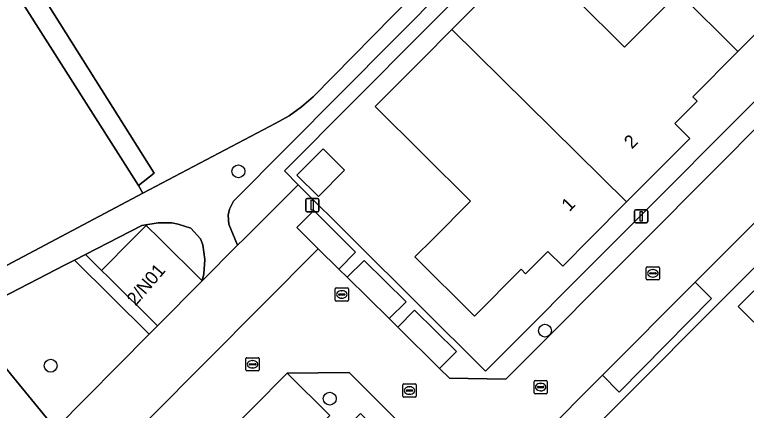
# Model space of a CAD drawing. Extents: x 157767 to 159172, y 387839 to 389425.
# Drawn here: x 158442.8 to 158498.2, y 388737 to 388767 of the extents above; entities that cross this region are included whole.
import ezdxf

# ---------------------------------------------------------------- set-up
doc = ezdxf.new("R2010")
doc.units = 0
for name, color, linetype in [('IMGEO_Boom', 7, 'Continuous'), ('IMGEO_Erf', 7, 'Continuous'), ('IMGEO_Groenvoorziening', 7, 'Continuous'), ('IMGEO_Kolk', 7, 'Continuous'), ('IMGEO_Lichtmast', 7, 'Continuous'), ('IMGEO_Loofbos', 7, 'Continuous'), ('IMGEO_Muur', 7, 'Continuous'), ('IMGEO_Pand', 7, 'Continuous'), ('IMGEO_Pand_nummerreeks', 7, 'Continuous'), ('IMGEO_Parkeervlak_open', 7, 'Continuous'), ('IMGEO_Rijbaan_lokaal_open', 7, 'Continuous'), ('IMGEO_Rioolput', 7, 'Continuous'), ('IMGEO_Voetpad_halfverhard', 7, 'Continuous'), ('IMGEO_Voetpad_open', 7, 'Continuous'), ('IMGEO_Waterloop', 7, 'Continuous')]:
    doc.layers.add(name, color=color, linetype=linetype)

msp = doc.modelspace()

# ---------------------------------------------------------------- linework, layer by layer
at = {"layer": 'IMGEO_Boom'}
for centre in [(158459.727, 388755.116), (158482.961, 388743.022), (158445.502, 388740.361), (158466.651, 388737.865)]:
    msp.add_circle(centre, 0.489, dxfattribs=at)
at = {"layer": 'IMGEO_Erf'}
for points in [[(158541.987, 388803.786), (158539.574, 388806.504), (158535.147, 388810.912), (158526.699, 388819.039), (158500, 388792.177), (158463.209, 388755.16), (158464.259, 388754.102), (158468.372, 388750), (158478.452, 388739.948), (158488.463, 388750), (158500, 388761.585)], [(158467.766, 388755.193), (158465.79, 388753.209), (158464.163, 388754.829), (158466.139, 388756.813)]]:
    msp.add_lwpolyline(points, close=True, dxfattribs=at)
for points in [[(158500, 388766.644), (158497.573, 388764.207), (158494.161, 388760.781), (158494.492, 388760.452), (158492.797, 388758.75), (158493.945, 388757.606), (158489.148, 388752.79), (158486.37, 388750), (158484.307, 388747.929), (158483.189, 388749.043), (158481.495, 388747.342), (158481.15, 388747.685), (158477.615, 388744.136), (158473.108, 388748.626), (158474.477, 388750), (158477.305, 388752.839), (158470.09, 388760.026), (158473.619, 388763.569), (158475.915, 388765.875), (158481.76, 388771.743), (158488.988, 388764.544), (158493.104, 388768.676)], [(158508.372, 388757.368), (158496.746, 388745.716), (158488.5, 388737.452), (158478.471, 388727.401)], [(158500, 388742.475), (158497.616, 388744.849), (158500, 388747.243)]]:
    msp.add_lwpolyline(points, dxfattribs=at)
at = {"layer": 'IMGEO_Groenvoorziening'}
for points in [[(158542.799, 388804.575), (158542.916, 388805.008), (158542.828, 388805.447), (158528.519, 388819.516), (158527.921, 388819.897), (158527.036, 388820.071), (158526.156, 388819.87), (158525.593, 388819.491), (158500, 388793.824), (158459.345, 388752.846), (158459.046, 388752.238), (158458.959, 388751.793), (158459.005, 388751.117), (158459.669, 388749.505), (158460.163, 388750), (158464.259, 388754.102), (158463.209, 388755.16), (158500, 388792.177), (158526.699, 388819.039), (158535.147, 388810.912), (158539.574, 388806.504), (158541.987, 388803.786)], [(158452.737, 388751.015), (158453.762, 388750), (158456.988, 388746.807), (158457.113, 388747.335), (158457.195, 388748.417), (158457.04, 388749.531), (158456.849, 388750), (158456.134, 388750.795), (158455.172, 388751.113), (158454.671, 388751.194), (158453.657, 388751.199), (158452.405, 388750.992), (158448.137, 388748.799), (158449.353, 388747.596), (158451.732, 388750)], [(158452.97, 388742.748), (158447.295, 388748.367), (158446.607, 388748.013), (158438.91, 388744.051), (158445.878, 388735.574)]]:
    msp.add_lwpolyline(points, close=True, dxfattribs=at)
at = {"layer": 'IMGEO_Kolk'}
for p, q in [((158490.641, 388746.948), (158490.641, 388747.8)), ((158490.716, 388747.874), (158491.568, 388747.874)), ((158491.642, 388747.8), (158491.642, 388746.948)), ((158490.9, 388747.368), (158490.9, 388747.38)), ((158491.338, 388747.331), (158490.94, 388747.331)), ((158490.943, 388747.417), (158491.341, 388747.417)), ((158491.129, 388747.654), (158491.154, 388747.654)), ((158491.384, 388747.38), (158491.384, 388747.368)), ((158491.568, 388746.874), (158490.716, 388746.874)), ((158491.152, 388747.094), (158491.127, 388747.094)), ((158460.301, 388740.047), (158460.301, 388740.899)), ((158460.376, 388740.973), (158461.228, 388740.973)), ((158460.603, 388740.516), (158461.001, 388740.516)), ((158460.789, 388740.753), (158460.814, 388740.753)), ((158461.302, 388740.899), (158461.302, 388740.047)), ((158461.228, 388739.973), (158460.376, 388739.973)), ((158460.56, 388740.467), (158460.56, 388740.479)), ((158460.998, 388740.43), (158460.6, 388740.43)), ((158460.812, 388740.193), (158460.787, 388740.193)), ((158461.044, 388740.479), (158461.044, 388740.467)), ((158472.193, 388738.053), (158472.193, 388738.905)), ((158472.268, 388738.979), (158473.12, 388738.979)), ((158473.194, 388738.905), (158473.194, 388738.053)), ((158482.135, 388738.314), (158482.135, 388739.166)), ((158482.21, 388739.24), (158483.062, 388739.24)), ((158482.623, 388739.02), (158482.648, 388739.02)), ((158483.136, 388739.166), (158483.136, 388738.314)), ((158472.452, 388738.473), (158472.452, 388738.485)), ((158472.89, 388738.436), (158472.492, 388738.436)), ((158472.495, 388738.522), (158472.893, 388738.522)), ((158472.681, 388738.759), (158472.706, 388738.759)), ((158472.936, 388738.485), (158472.936, 388738.473)), ((158482.394, 388738.734), (158482.394, 388738.746)), ((158482.832, 388738.697), (158482.434, 388738.697)), ((158482.437, 388738.783), (158482.835, 388738.783)), ((158482.646, 388738.46), (158482.621, 388738.46)), ((158482.878, 388738.746), (158482.878, 388738.734)), ((158473.12, 388737.979), (158472.268, 388737.979)), ((158472.704, 388738.199), (158472.679, 388738.199)), ((158483.062, 388738.24), (158482.21, 388738.24))]:
    msp.add_line(p, q, dxfattribs=at)
for points in [[(158490.641, 388746.948), (158490.641, 388747.8)], [(158490.716, 388747.874), (158491.568, 388747.874)], [(158491.642, 388747.8), (158491.642, 388746.948)], [(158491.568, 388746.874), (158490.716, 388746.874)], [(158460.301, 388740.047), (158460.301, 388740.899)], [(158460.376, 388740.973), (158461.228, 388740.973)], [(158461.302, 388740.899), (158461.302, 388740.047)], [(158461.228, 388739.973), (158460.376, 388739.973)], [(158472.193, 388738.053), (158472.193, 388738.905)], [(158472.268, 388738.979), (158473.12, 388738.979)], [(158473.194, 388738.905), (158473.194, 388738.053)], [(158482.135, 388738.314), (158482.135, 388739.166)], [(158482.21, 388739.24), (158483.062, 388739.24)], [(158483.136, 388739.166), (158483.136, 388738.314)], [(158473.12, 388737.979), (158472.268, 388737.979)], [(158483.062, 388738.24), (158482.21, 388738.24)]]:
    msp.add_lwpolyline(points, dxfattribs=at)
for centre, radius, start, end in [((158490.718, 388747.798), 0.0765, 91.552, 178.448), ((158490.718, 388747.798), 0.0765, 91.552, 178.448), ((158491.566, 388747.798), 0.0765, 1.552, 88.448), ((158491.566, 388747.798), 0.0765, 1.552, 88.448), ((158490.94, 388747.377), 0.0403, 85.8775, 175.7526), ((158490.937, 388747.367), 0.0366, 178.938, 274.7102), ((158491.341, 388747.374), 0.043, 264.8664, 352.4533), ((158491.345, 388747.379), 0.0386, 1.7309, 96.639), ((158490.718, 388746.95), 0.0765, 181.552, 268.448), ((158490.718, 388746.95), 0.0765, 181.552, 268.448), ((158491.566, 388746.95), 0.0765, 271.552, 358.448), ((158491.566, 388746.95), 0.0765, 271.552, 358.448), ((158460.378, 388740.897), 0.0765, 91.552, 178.448), ((158460.378, 388740.897), 0.0765, 91.552, 178.448), ((158460.6, 388740.476), 0.0403, 85.8775, 175.7526), ((158461.005, 388740.478), 0.0386, 1.7309, 96.639), ((158461.226, 388740.897), 0.0765, 1.552, 88.448), ((158461.226, 388740.897), 0.0765, 1.552, 88.448), ((158460.378, 388740.049), 0.0765, 181.552, 268.448), ((158460.378, 388740.049), 0.0765, 181.552, 268.448), ((158460.597, 388740.466), 0.0366, 178.938, 274.7102), ((158461.001, 388740.473), 0.043, 264.8664, 352.4533), ((158461.226, 388740.049), 0.0765, 271.552, 358.448), ((158461.226, 388740.049), 0.0765, 271.552, 358.448), ((158472.27, 388738.903), 0.0765, 91.552, 178.448), ((158472.27, 388738.903), 0.0765, 91.552, 178.448), ((158473.118, 388738.903), 0.0765, 1.552, 88.448), ((158473.118, 388738.903), 0.0765, 1.552, 88.448), ((158482.212, 388739.164), 0.0765, 91.552, 178.448), ((158482.212, 388739.164), 0.0765, 91.552, 178.448), ((158483.06, 388739.164), 0.0765, 1.552, 88.448), ((158483.06, 388739.164), 0.0765, 1.552, 88.448), ((158472.492, 388738.482), 0.0403, 85.8775, 175.7526), ((158472.489, 388738.472), 0.0366, 178.938, 274.7102), ((158472.893, 388738.479), 0.043, 264.8664, 352.4533), ((158472.897, 388738.484), 0.0386, 1.7309, 96.639), ((158482.212, 388738.316), 0.0765, 181.552, 268.448), ((158482.212, 388738.316), 0.0765, 181.552, 268.448), ((158482.434, 388738.743), 0.0403, 85.8775, 175.7526), ((158482.431, 388738.733), 0.0366, 178.938, 274.7102), ((158482.835, 388738.74), 0.043, 264.8664, 352.4533), ((158482.839, 388738.745), 0.0386, 1.7309, 96.639), ((158483.06, 388738.316), 0.0765, 271.552, 358.448), ((158483.06, 388738.316), 0.0765, 271.552, 358.448), ((158472.27, 388738.055), 0.0765, 181.552, 268.448), ((158472.27, 388738.055), 0.0765, 181.552, 268.448), ((158473.118, 388738.055), 0.0765, 271.552, 358.448), ((158473.118, 388738.055), 0.0765, 271.552, 358.448)]:
    msp.add_arc(centre, radius, start, end, dxfattribs=at)
for centre, major_axis, ratio, start_param, end_param in [((158491.128, 388747.374), (-0.387, 0.002), 0.722429, 4.712389, 7.853982), ((158491.153, 388747.374), (-0.39, 0.002), 0.717154, 1.570796, 4.712389), ((158460.788, 388740.473), (-0.387, 0.002), 0.722429, 4.712389, 7.853982), ((158460.813, 388740.473), (-0.39, 0.002), 0.717154, 1.570796, 4.712389), ((158482.622, 388738.74), (-0.387, 0.002), 0.722429, 4.712389, 7.853982), ((158482.647, 388738.74), (-0.39, 0.002), 0.717154, 1.570796, 4.712389), ((158472.68, 388738.479), (-0.387, 0.002), 0.722429, 4.712389, 7.853982), ((158472.705, 388738.479), (-0.39, 0.002), 0.717154, 1.570796, 4.712389)]:
    msp.add_ellipse(centre, major_axis=major_axis, ratio=ratio, start_param=start_param, end_param=end_param, dxfattribs=at)
at = {"layer": 'IMGEO_Lichtmast'}
for p, q in [((158464.83, 388752.145), (158464.83, 388752.945)), ((158464.83, 388752.945), (158464.83, 388752.145)), ((158464.93, 388753.045), (158465.72, 388753.045)), ((158465.72, 388753.045), (158464.93, 388753.045)), ((158465.82, 388752.945), (158465.82, 388752.145)), ((158465.82, 388752.145), (158465.82, 388752.945)), ((158489.855, 388752.199), (158490.645, 388752.199)), ((158490.645, 388752.199), (158489.855, 388752.199)), ((158465.72, 388752.045), (158464.93, 388752.045)), ((158464.93, 388752.045), (158465.72, 388752.045)), ((158489.755, 388751.299), (158489.755, 388752.099)), ((158489.755, 388752.099), (158489.755, 388751.299)), ((158490.745, 388752.099), (158490.745, 388751.299)), ((158490.745, 388751.299), (158490.745, 388752.099)), ((158490.645, 388751.199), (158489.855, 388751.199)), ((158489.855, 388751.199), (158490.645, 388751.199))]:
    msp.add_line(p, q, dxfattribs=at)
for points in [[(158465.25, 388752.92), (158465.4, 388752.92), (158465.4, 388752.17), (158465.25, 388752.17), (158465.25, 388752.92)], [(158490.175, 388752.074), (158490.325, 388752.074), (158490.325, 388751.324), (158490.175, 388751.324), (158490.175, 388752.074)]]:
    msp.add_lwpolyline(points, dxfattribs=at)
for centre, start, end in [((158464.93, 388752.945), 90, 180), ((158464.93, 388752.945), 90, 180), ((158465.72, 388752.945), 0, 90), ((158465.72, 388752.945), 360, 90), ((158489.855, 388752.099), 90, 180), ((158489.855, 388752.099), 90, 180), ((158490.645, 388752.099), 0, 90), ((158490.645, 388752.099), 360, 90), ((158464.93, 388752.145), 180, 270), ((158464.93, 388752.145), 180, 270), ((158465.72, 388752.145), 270, 0), ((158465.72, 388752.145), 270, 0), ((158489.855, 388751.299), 180, 270), ((158489.855, 388751.299), 180, 270), ((158490.645, 388751.299), 270, 0), ((158490.645, 388751.299), 270, 0)]:
    msp.add_arc(centre, 0.1, start, end, dxfattribs=at)
at = {"layer": 'IMGEO_Loofbos'}
for points in [[(158514.717, 388881.433), (158500, 388863.827), (158490.057, 388851.932), (158471.192, 388830.186), (158448.685, 388803.335), (158446.172, 388799.921), (158434.097, 388785.573), (158453.34, 388754.968), (158452.147, 388754.048), (158452.493, 388753.451), (158462.557, 388758.777), (158463.567, 388759.338), (158464.512, 388760.002), (158465.383, 388760.76), (158524.193, 388820.666)], [(158424.372, 388761.737), (158434.02, 388750), (158437.643, 388745.593), (158452.493, 388753.451), (158452.147, 388754.048), (158432.702, 388784.685), (158428.298, 388784.986), (158425.286, 388785.192), (158423.63, 388764.226)]]:
    msp.add_lwpolyline(points, dxfattribs=at)
at = {"layer": 'IMGEO_Muur'}
msp.add_lwpolyline([(158488.5, 388737.452), (158496.746, 388745.716)], dxfattribs=at)
at = {"layer": 'IMGEO_Pand'}
for points in [[(158509.03, 388772.761), (158500, 388781.715), (158495.825, 388785.855), (158490.009, 388780.015), (158497.231, 388772.821), (158493.104, 388768.676), (158497.573, 388764.207), (158500, 388766.644), (158501.029, 388767.677), (158501.38, 388767.328), (158503.057, 388769.012), (158504.181, 388767.893)], [(158475.915, 388765.875), (158489.148, 388752.79), (158493.945, 388757.606), (158492.797, 388758.75), (158494.492, 388760.452), (158494.161, 388760.781), (158497.573, 388764.207), (158493.104, 388768.676), (158488.988, 388764.544), (158481.76, 388771.743)], [(158475.915, 388765.875), (158473.619, 388763.569), (158470.09, 388760.026), (158477.305, 388752.839), (158474.477, 388750), (158473.108, 388748.626), (158477.615, 388744.136), (158481.15, 388747.685), (158481.495, 388747.342), (158483.189, 388749.043), (158484.307, 388747.929), (158486.37, 388750), (158489.148, 388752.79)], [(158464.163, 388754.829), (158465.79, 388753.209), (158467.766, 388755.193), (158466.139, 388756.813)], [(158456.988, 388746.807), (158453.762, 388750), (158452.737, 388751.015), (158451.732, 388750), (158449.353, 388747.596), (158449.883, 388747.071), (158453.603, 388743.388)], [(158516.6, 388737.604), (158504.182, 388750), (158503.462, 388750.719), (158502.746, 388750), (158500, 388747.243), (158497.616, 388744.849), (158500, 388742.475), (158504.871, 388737.623), (158500.787, 388733.523), (158505.19, 388729.09), (158508.555, 388732.469), (158508.905, 388732.12), (158510.601, 388733.823), (158511.722, 388732.706)]]:
    msp.add_lwpolyline(points, close=True, dxfattribs=at)
at = {"layer": 'IMGEO_Parkeervlak_open'}
for points in [[(158465.779, 388749.241), (158467.337, 388747.701), (158468.612, 388748.98), (158467.587, 388750), (158465.435, 388752.141), (158464.166, 388750.861), (158465.023, 388750)], [(158467.974, 388747.072), (158471.145, 388743.939), (158472.444, 388745.214), (158469.255, 388748.349)], [(158487.325, 388739.645), (158488.583, 388738.358), (158495.57, 388745.466), (158494.346, 388746.701)], [(158474.973, 388740.155), (158476.253, 388741.436), (158473.072, 388744.582), (158471.8, 388743.29)], [(158453.009, 388729.271), (158456.208, 388726.09), (158466.655, 388736.578), (158463.412, 388739.799)]]:
    msp.add_lwpolyline(points, close=True, dxfattribs=at)
at = {"layer": 'IMGEO_Rijbaan_lokaal_open'}
msp.add_lwpolyline([(158500, 388759.449), (158490.594, 388750), (158479.993, 388739.35), (158475.72, 388739.417), (158474.973, 388740.155), (158471.8, 388743.29), (158471.145, 388743.939), (158467.974, 388747.072), (158467.337, 388747.701), (158465.779, 388749.241), (158448.76, 388732.1), (158451.966, 388728.241), (158453.009, 388729.271), (158463.412, 388739.799), (158468.112, 388739.851), (158477.843, 388730.117), (158487.325, 388739.645), (158494.346, 388746.701), (158507.094, 388759.514)], dxfattribs=at)
at = {"layer": 'IMGEO_Rioolput'}
for p, q in [((158467.065, 388745.345), (158467.065, 388746.197)), ((158467.14, 388746.271), (158467.992, 388746.271)), ((158468.066, 388746.197), (158468.066, 388745.345)), ((158467.324, 388745.765), (158467.324, 388745.777)), ((158467.762, 388745.728), (158467.364, 388745.728)), ((158467.367, 388745.814), (158467.765, 388745.814)), ((158467.553, 388746.051), (158467.578, 388746.051)), ((158467.808, 388745.777), (158467.808, 388745.765)), ((158467.992, 388745.271), (158467.14, 388745.271)), ((158467.576, 388745.491), (158467.551, 388745.491))]:
    msp.add_line(p, q, dxfattribs=at)
for points in [[(158467.065, 388745.345), (158467.065, 388746.197)], [(158467.14, 388746.271), (158467.992, 388746.271)], [(158468.066, 388746.197), (158468.066, 388745.345)], [(158467.992, 388745.271), (158467.14, 388745.271)]]:
    msp.add_lwpolyline(points, dxfattribs=at)
for centre, radius, start, end in [((158467.142, 388746.195), 0.0765, 91.552, 178.448), ((158467.142, 388746.195), 0.0765, 91.552, 178.448), ((158467.99, 388746.195), 0.0765, 1.552, 88.448), ((158467.99, 388746.195), 0.0765, 1.552, 88.448), ((158467.364, 388745.774), 0.0403, 85.8775, 175.7526), ((158467.361, 388745.764), 0.0366, 178.938, 274.7102), ((158467.765, 388745.771), 0.043, 264.8664, 352.4533), ((158467.769, 388745.776), 0.0386, 1.7309, 96.639), ((158467.142, 388745.347), 0.0765, 181.552, 268.448), ((158467.142, 388745.347), 0.0765, 181.552, 268.448), ((158467.99, 388745.347), 0.0765, 271.552, 358.448), ((158467.99, 388745.347), 0.0765, 271.552, 358.448)]:
    msp.add_arc(centre, radius, start, end, dxfattribs=at)
for centre, major_axis, ratio, start_param, end_param in [((158467.552, 388745.771), (-0.387, 0.002), 0.722429, 4.712389, 7.853982), ((158467.577, 388745.771), (-0.39, 0.002), 0.717154, 1.570796, 4.712389)]:
    msp.add_ellipse(centre, major_axis=major_axis, ratio=ratio, start_param=start_param, end_param=end_param, dxfattribs=at)
at = {"layer": 'IMGEO_Voetpad_halfverhard'}
for points in [[(158524.193, 388820.666), (158465.383, 388760.76), (158464.512, 388760.002), (158463.567, 388759.338), (158462.557, 388758.777), (158452.493, 388753.451), (158437.643, 388745.593)], [(158438.91, 388744.051), (158446.607, 388748.013), (158447.295, 388748.367), (158448.137, 388748.799), (158452.405, 388750.992), (158453.657, 388751.199), (158454.671, 388751.194), (158455.172, 388751.113), (158456.134, 388750.795), (158456.849, 388750), (158457.04, 388749.531), (158457.195, 388748.417), (158457.113, 388747.335), (158456.988, 388746.807), (158459.669, 388749.505), (158459.005, 388751.117), (158458.959, 388751.793), (158459.046, 388752.238), (158459.345, 388752.846), (158500, 388793.824)]]:
    msp.add_lwpolyline(points, dxfattribs=at)
at = {"layer": 'IMGEO_Voetpad_open'}
for points in [[(158479.694, 388697.257), (158475.377, 388701.475), (158468.482, 388708.212), (158467.535, 388709.137), (158455.78, 388723.57), (158451.966, 388728.241), (158448.76, 388732.1), (158445.878, 388735.574), (158438.91, 388744.051), (158437.643, 388745.593), (158434.02, 388750), (158424.372, 388761.737)], [(158500, 388761.585), (158488.463, 388750), (158478.452, 388739.948), (158468.372, 388750), (158464.259, 388754.102), (158460.163, 388750), (158459.669, 388749.505), (158456.988, 388746.807), (158453.603, 388743.388), (158452.97, 388742.748), (158445.878, 388735.574)], [(158448.76, 388732.1), (158465.779, 388749.241), (158465.023, 388750), (158464.166, 388750.861), (158465.435, 388752.141), (158467.587, 388750), (158468.612, 388748.98), (158467.337, 388747.701), (158467.974, 388747.072), (158469.255, 388748.349), (158472.444, 388745.214), (158471.145, 388743.939), (158471.8, 388743.29), (158473.072, 388744.582), (158476.253, 388741.436), (158474.973, 388740.155), (158475.72, 388739.417), (158479.993, 388739.35), (158490.594, 388750), (158500, 388759.449)], [(158507.094, 388759.514), (158494.346, 388746.701), (158495.57, 388745.466), (158488.583, 388738.358), (158487.325, 388739.645), (158477.843, 388730.117), (158468.112, 388739.851), (158463.412, 388739.799), (158466.655, 388736.578), (158456.208, 388726.09), (158453.009, 388729.271), (158451.966, 388728.241), (158455.78, 388723.57), (158468.981, 388736.736), (158469.612, 388736.116), (158469.661, 388736.165), (158475.565, 388730.284), (158478.471, 388727.401), (158488.5, 388737.452), (158496.746, 388745.716), (158508.372, 388757.368)]]:
    msp.add_lwpolyline(points, dxfattribs=at)
msp.add_lwpolyline([(158449.353, 388747.596), (158448.137, 388748.799), (158447.295, 388748.367), (158452.97, 388742.748), (158453.603, 388743.388), (158449.883, 388747.071)], close=True, dxfattribs=at)
at = {"layer": 'IMGEO_Waterloop'}
msp.add_lwpolyline([(158512.202, 388882.082), (158500, 388867.667), (158488.02, 388853.501), (158469.909, 388831.546), (158439.201, 388795.287), (158432.072, 388785.677), (158432.702, 388784.685), (158452.147, 388754.048), (158453.34, 388754.968), (158434.097, 388785.573), (158446.172, 388799.921), (158448.685, 388803.335), (158471.192, 388830.186), (158490.057, 388851.932), (158500, 388863.827), (158514.717, 388881.433)], dxfattribs=at)

# ---------------------------------------------------------------- texts
at = {"layer": 'IMGEO_Pand_nummerreeks'}
for s, rotation, p in [('2', 45.1157, (158489.554, 388756.768)), ('1', 45.1157, (158484.817, 388752.012)), ('2/N01', 49.3987, (158451.934, 388744.854))]:
    msp.add_text(s, height=1, rotation=rotation, dxfattribs=at).set_placement(p)

doc.saveas('drawing.dxf')
